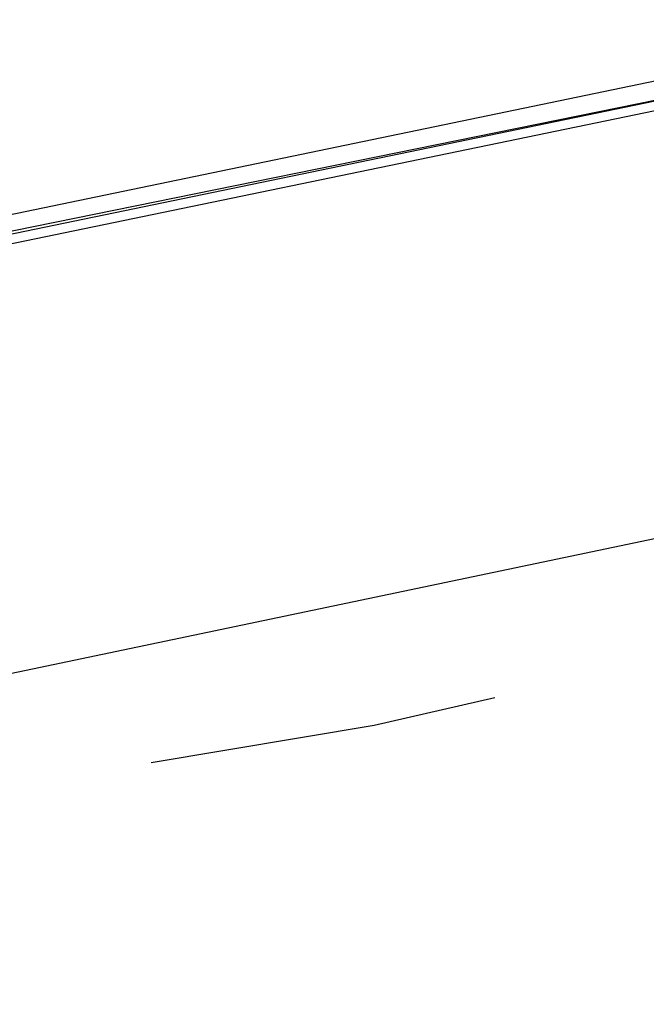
# Model space of a CAD drawing. Header units: feet. Extents: x -79 to 198, y -22 to 181.
# Tile 646 of 656: x 66.278 to 67.177, y 150.858 to 152.271. Entities that reach past the tile are written whole.
import ezdxf

# ---------------------------------------------------------------- set-up
doc = ezdxf.new("R2010")
doc.units = ezdxf.units.FT
doc.layers.add('A-LINEA', color=7, linetype='CONTINUOUS')

msp = doc.modelspace()

# ---------------------------------------------------------------- linework, layer by layer
at = {"layer": 'A-LINEA'}
msp.add_line((67.6267, 151.6178), (64, 150.8578), dxfattribs=at)
msp.add_line((67.6267, 151.6178), (64, 150.8578), dxfattribs=at)
for points in [[(67.6133, 152.2711), (63.76, 151.4711), (63.76, 151.4578), (67.6267, 152.2444), (67.6267, 152.2578), (67.6133, 152.2711)], [(67.6133, 152.2711), (63.76, 151.4711), (63.76, 151.4578), (67.6267, 152.2444), (67.6267, 152.2578), (67.6133, 152.2711)], [(67.6267, 152.2444), (63.76, 151.4444), (63.76, 151.4311), (67.6267, 152.2311), (67.6267, 152.2444)], [(67.6267, 152.2444), (63.76, 151.4444), (63.76, 151.4311), (67.6267, 152.2311), (67.6267, 152.2444)], [(66.96, 151.2978), (66.7867, 151.2578), (66.4667, 151.2044)], [(66.96, 151.2978), (66.7867, 151.2578), (66.4667, 151.2044)]]:
    msp.add_lwpolyline(points, dxfattribs=at)

doc.saveas('drawing.dxf')
